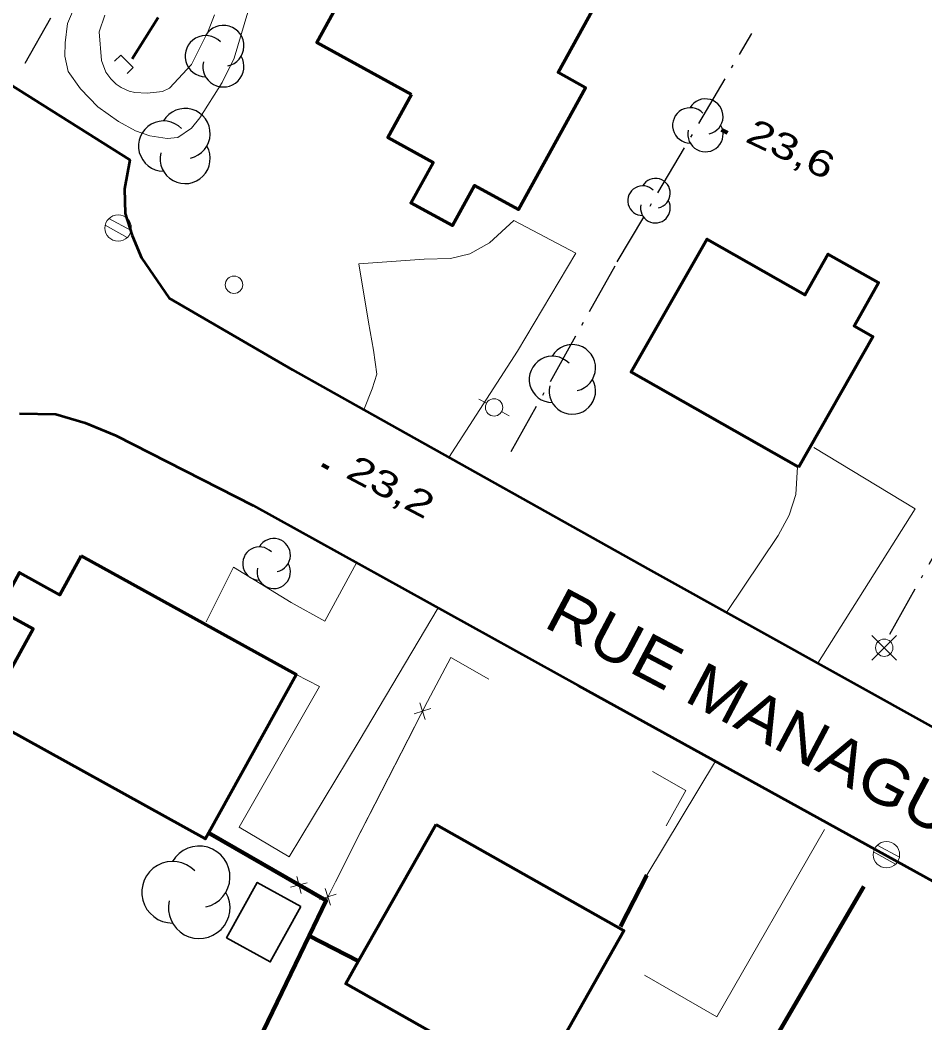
# Model space of a CAD drawing. Extents: x 356765 to 358572, y 5103174 to 5104650.
# Drawn here: x 357618.7 to 357670.8, y 5104166.1 to 5104223.8 of the extents above; entities that cross this region are included whole.
import ezdxf

# ---------------------------------------------------------------- set-up
doc = ezdxf.new("R2010")
doc.units = 0
doc.header["$LTSCALE"] = 0.6
doc.linetypes.add('DASH_DOUBLE_DOT', pattern=[9.2, 5, -1.2, 0.3, -1.2, 0.3, -1.2])
doc.linetypes.add('DOT_DASHED', pattern=[7.7, 5, -1.2, 0.3, -1.2])
for name, color, linetype, lineweight in [('19', 7, 'Continuous', 13), ('2', 7, 'Continuous', 13), ('21', 7, 'Continuous', 53), ('26', 7, 'Continuous', 35), ('3', 7, 'Continuous', 140), ('31', 7, 'Continuous', 70), ('36', 7, 'Continuous', 13), ('37', 7, 'Continuous', 13), ('4', 7, 'Continuous', 90), ('41', 7, 'DOT_DASHED', 25), ('44', 7, 'Continuous', 25)]:
    doc.layers.add(name, color=color, linetype=linetype, lineweight=lineweight)

msp = doc.modelspace()

# ---------------------------------------------------------------- linework, layer by layer
at = {"layer": '19'}
for p, q in [((357647.36, 5104204.74), (357643.42, 5104198.63)), ((357636.28, 5104189.2), (357638.11, 5104192.57)), ((357654.8, 5104174.59), (357658.75, 5104181.15))]:
    msp.add_line(p, q, dxfattribs=at)
for points in [[(357647.36, 5104204.74), (357650.72, 5104210.38), (357647.16, 5104212.26), (357645.76, 5104210.98), (357644.62, 5104210.34), (357643.5, 5104210.09), (357642, 5104210.04), (357638.23, 5104209.78), (357638.8, 5104206.42), (357639.07, 5104204.8), (357639.28, 5104203.42), (357639.01, 5104202.58), (357638.53, 5104201.37)], [(357664.41, 5104199.21), (357670.24, 5104195.67), (357664.63, 5104186.79)], [(357659.39, 5104189.71), (357662.36, 5104194.13), (357662.99, 5104195.3), (357663.38, 5104196.49), (357663.46, 5104198.08)], [(357636.28, 5104189.2), (357634.34, 5104190.28), (357631.02, 5104192.31), (357629.46, 5104189.16)], [(357642.79, 5104189.98), (357638.25, 5104182.31), (357634.23, 5104175.64), (357631.36, 5104177.34), (357635.98, 5104185.44), (357634.63, 5104186.13)], [(357665.02, 5104177.21), (357658.82, 5104166.43), (357654.67, 5104168.83)]]:
    msp.add_lwpolyline(points, dxfattribs=at)
at = {"layer": '2'}
for points in [[(357632.06, 5104224.98), (357631.06, 5104221.61), (357630.38, 5104220.22), (357629.08, 5104218.18), (357628.61, 5104217.58), (357627.82, 5104217.04), (357627.21, 5104216.99), (357626.21, 5104217.15), (357625.38, 5104217.42), (357624.41, 5104217.96), (357623.22, 5104218.81), (357622.23, 5104219.85), (357621.51, 5104220.84), (357621.32, 5104221.73), (357621.35, 5104222.49), (357621.48, 5104223.6), (357622.38, 5104225.74)], [(357629.94, 5104224.1), (357629.57, 5104223.16), (357628.6, 5104221.25), (357627.35, 5104219.88), (357626.94, 5104219.7), (357626.06, 5104219.59), (357625.35, 5104219.63), (357625.02, 5104219.72), (357624.56, 5104219.93), (357624.27, 5104220.12), (357623.96, 5104220.42), (357623.69, 5104220.8), (357623.44, 5104221.47), (357623.3, 5104223.12), (357623.62, 5104224.09)]]:
    msp.add_lwpolyline(points, dxfattribs=at)
at = {"layer": '21'}
for points in [[(357617.6, 5104220.46), (357625.06, 5104215.76), (357624.75, 5104214.09), (357624.79, 5104212.67), (357625.19, 5104211.41), (357625.74, 5104210.11), (357627.33, 5104207.79), (357634.41, 5104203.68), (357638.53, 5104201.37), (357655.04, 5104192.13), (357677.32, 5104179.73), (357679.67, 5104178.42), (357685.7, 5104175.07), (357691.16, 5104172.04), (357705.49, 5104163.88), (357715.7, 5104158.29)], [(357618.71, 5104201.15), (357620.8, 5104201.13), (357622.5, 5104200.63), (357624.26, 5104199.9), (357632.16, 5104195.87), (357650.85, 5104185.51), (357676.25, 5104171.48), (357699.38, 5104158.51), (357731.27, 5104140.51), (357734.52, 5104138.7), (357740.97, 5104134.84)]]:
    msp.add_lwpolyline(points, dxfattribs=at)
at = {"layer": '26'}
for p, q in [((357624.54, 5104221.78), (357624.18, 5104221.43)), ((357624.54, 5104221.78), (357625.25, 5104221.07)), ((357625.25, 5104221.07), (357624.9, 5104220.72))]:
    msp.add_line(p, q, dxfattribs=at)
at = {"layer": '3'}
for p, q in [((357659.09, 5104217.48), (357659.45, 5104217.31)), ((357636.13, 5104198.2), (357636.49, 5104198.01))]:
    msp.add_line(p, q, dxfattribs=at)
at = {"layer": '31'}
for points in [[(357641.26, 5104219.52), (357639.9, 5104217.05), (357642.51, 5104215.61), (357641.23, 5104213.29), (357643.62, 5104211.98), (357644.89, 5104214.29), (357647.42, 5104212.9), (357651.28, 5104219.91), (357649.71, 5104220.78), (357651.96, 5104224.89), (357647.91, 5104227.11), (357649.59, 5104230.17), (357642.24, 5104234.21), (357635.81, 5104222.52), (357641.26, 5104219.52)], [(357663.53, 5104198.07), (357653.91, 5104203.54), (357658.27, 5104211.2), (357663.91, 5104207.99), (357665.24, 5104210.33), (357668.13, 5104208.69), (357666.72, 5104206.21), (357667.81, 5104205.59), (357663.53, 5104198.07)], [(357622.27, 5104192.97), (357634.63, 5104186.13), (357629.59, 5104177.02), (357629.4, 5104176.68), (357616.71, 5104183.7), (357619.5, 5104188.76), (357617.53, 5104189.84), (357618.72, 5104192.01), (357621.03, 5104190.73), (357622.27, 5104192.97)], [(357642.68, 5104177.51), (357653.48, 5104171.4), (357650.02, 5104165.3), (357652.4, 5104163.95), (357651.06, 5104161.59), (357648.58, 5104163), (357648.17, 5104162.28), (357637.48, 5104168.34), (357638.21, 5104169.64), (357642.68, 5104177.51)]]:
    msp.add_lwpolyline(points, close=True, dxfattribs=at)
at = {"layer": '31', "lineweight": 35}
msp.add_lwpolyline([(357634.9, 5104172.78), (357633.14, 5104169.59), (357630.63, 5104170.98), (357632.39, 5104174.17), (357634.9, 5104172.78)], close=True, dxfattribs=at)
at = {"layer": '36'}
for p, q in [((357623.64, 5104211.99), (357624.91, 5104211.28)), ((357625.13, 5104211.69), (357623.86, 5104212.39)), ((357645.14, 5104201.99), (357645.58, 5104201.75)), ((357646.89, 5104201.02), (357646.46, 5104201.26)), ((357669.16, 5104186.97), (357667.75, 5104188.38)), ((357667.75, 5104186.97), (357669.16, 5104188.38)), ((357669.33, 5104175.62), (357668.06, 5104176.32)), ((357667.84, 5104175.92), (357669.11, 5104175.21))]:
    msp.add_line(p, q, dxfattribs=at)
for centre, radius in [((357624.3872, 5104211.8348), 0.7588), ((357631.0538, 5104208.5671), 0.5), ((357646.0161, 5104201.5066), 0.5), ((357668.4568, 5104187.6774), 0.5), ((357668.5872, 5104175.7648), 0.7588)]:
    msp.add_circle(centre, radius, dxfattribs=at)
at = {"layer": '37'}
for p, q in [((357641.75, 5104184.5), (357642.06, 5104183.55)), ((357641.42, 5104183.87), (357642.38, 5104184.18)), ((357641.45, 5104183.14), (357639.17, 5104178.69)), ((357629.59, 5104177.02), (357633.92, 5104174.52)), ((357634.92, 5104173.54), (357634.66, 5104174.51)), ((357634.3, 5104173.89), (357635.27, 5104174.15)), ((357636.3, 5104173.81), (357636.61, 5104172.86)), ((357665.34, 5104170.59), (357667.29, 5104173.93)), ((357635.98, 5104173.18), (357636.93, 5104173.49)), ((357635.37, 5104171.1), (357638.21, 5104169.64)), ((357662.81, 5104166.27), (357665.34, 5104170.59)), ((357634.52, 5104169.34), (357632.35, 5104164.84))]:
    msp.add_line(p, q, dxfattribs=at)
at = {"layer": '37', "lineweight": 90}
msp.add_line((357654.8, 5104174.59), (357653.28, 5104171.63), dxfattribs=at)
at = {"layer": '37', "lineweight": 158}
msp.add_line((357635.37, 5104171.1), (357638.21, 5104169.64), dxfattribs=at)
for points in [[(357629.59, 5104177.02), (357636.35, 5104173.12), (357635.37, 5104171.1), (357626.15, 5104151.96), (357595.95, 5104169.12), (357597.99, 5104171.02), (357599.92, 5104173.08), (357602.99, 5104176.46), (357605.01, 5104178.86), (357606.76, 5104181.12), (357608.65, 5104183.79), (357611.44, 5104187.91)], [(357659.36, 5104160.18), (357661.64, 5104164.26), (357667.29, 5104173.93)]]:
    msp.add_lwpolyline(points, dxfattribs=at)
at = {"layer": '37'}
for points in [[(357645.71, 5104185.86), (357643.53, 5104187.11), (357642.19, 5104184.59), (357638.03, 5104176.47), (357636.35, 5104173.12)], [(357645.71, 5104185.86), (357643.53, 5104187.11), (357642.36, 5104184.91)], [(357655.13, 5104180.55), (357657.04, 5104179.45), (357655.91, 5104177.43)], [(357655.13, 5104180.55), (357657.04, 5104179.45), (357655.91, 5104177.43)], [(357639.17, 5104178.69), (357638.03, 5104176.47), (357636.91, 5104174.23)], [(357635.65, 5104173.52), (357636.35, 5104173.12), (357635.37, 5104171.1), (357634.52, 5104169.34)]]:
    msp.add_lwpolyline(points, dxfattribs=at)
at = {"layer": '4', "linetype": 'DASH_DOUBLE_DOT', "lineweight": 53}
msp.add_lwpolyline([(357626.69, 5104223.96), (357625.19, 5104221.57)], dxfattribs=at)
at = {"layer": '41'}
for points in [[(357619.05, 5104221.32), (357621.56, 5104225.81), (357626.68, 5104233.93), (357630.49, 5104240.05)], [(357647, 5104198.97), (357653.1, 5104209.88), (357660.84, 5104223.03)], [(357668.78, 5104188.45), (357677.39, 5104203.85), (357687.01, 5104221.59)]]:
    msp.add_lwpolyline(points, dxfattribs=at)
at = {"layer": '44'}
for centre, radius, start, end in [((357630.4441, 5104222.3184), 1.183, 282.26917, 149.72626), ((357629.4267, 5104221.7269), 1.183, 44.11537, 269.80396), ((357630.4441, 5104221.1354), 1.183, 166.93686, 29.62122), ((357658.1743, 5104218.251), 1.0159, 282.26917, 149.72626), ((357628.2426, 5104217.2741), 1.4427, 282.26917, 149.72626), ((357657.3006, 5104217.7431), 1.0159, 44.11537, 269.80396), ((357627.0019, 5104216.5528), 1.4427, 44.11537, 269.80396), ((357658.1743, 5104217.2351), 1.0159, 166.93686, 29.62122), ((357628.2426, 5104215.8314), 1.4427, 166.93686, 29.62122), ((357654.5621, 5104213.4094), 0.8544, 44.11537, 269.80396), ((357655.2969, 5104213.8366), 0.8544, 282.26917, 149.72626), ((357655.2969, 5104212.9822), 0.8544, 166.93686, 29.62122), ((357650.5175, 5104203.7878), 1.3349, 282.26917, 149.72626), ((357649.3695, 5104203.1203), 1.3349, 44.11537, 269.80396), ((357650.5175, 5104202.4529), 1.3349, 166.93686, 29.62122), ((357632.5156, 5104192.5218), 0.9595, 44.11537, 269.80396), ((357633.3408, 5104193.0016), 0.9595, 282.26917, 149.72626), ((357633.3408, 5104192.042), 0.9595, 166.93686, 29.62122), ((357629.051, 5104174.4873), 1.774, 282.26917, 149.72626), ((357627.5253, 5104173.6003), 1.774, 44.11537, 269.80396), ((357629.051, 5104172.7133), 1.774, 166.93686, 29.62122)]:
    msp.add_arc(centre, radius, start, end, dxfattribs=at)

# ---------------------------------------------------------------- texts
at = {"layer": '21', "width": 1.1}
msp.add_text('RUE MANAGUAN', height=2.6, rotation=332.134, dxfattribs=at).set_placement((357648.79, 5104188.92))
at = {"layer": '3', "width": 1.35}
for s, rotation, p in [('23,6   ', 334.619, (357660.39, 5104216.84)), ('23,2   ', 332.139, (357637.4, 5104197.51))]:
    msp.add_text(s, height=1.5, rotation=rotation, dxfattribs=at).set_placement(p)

doc.saveas('drawing.dxf')
